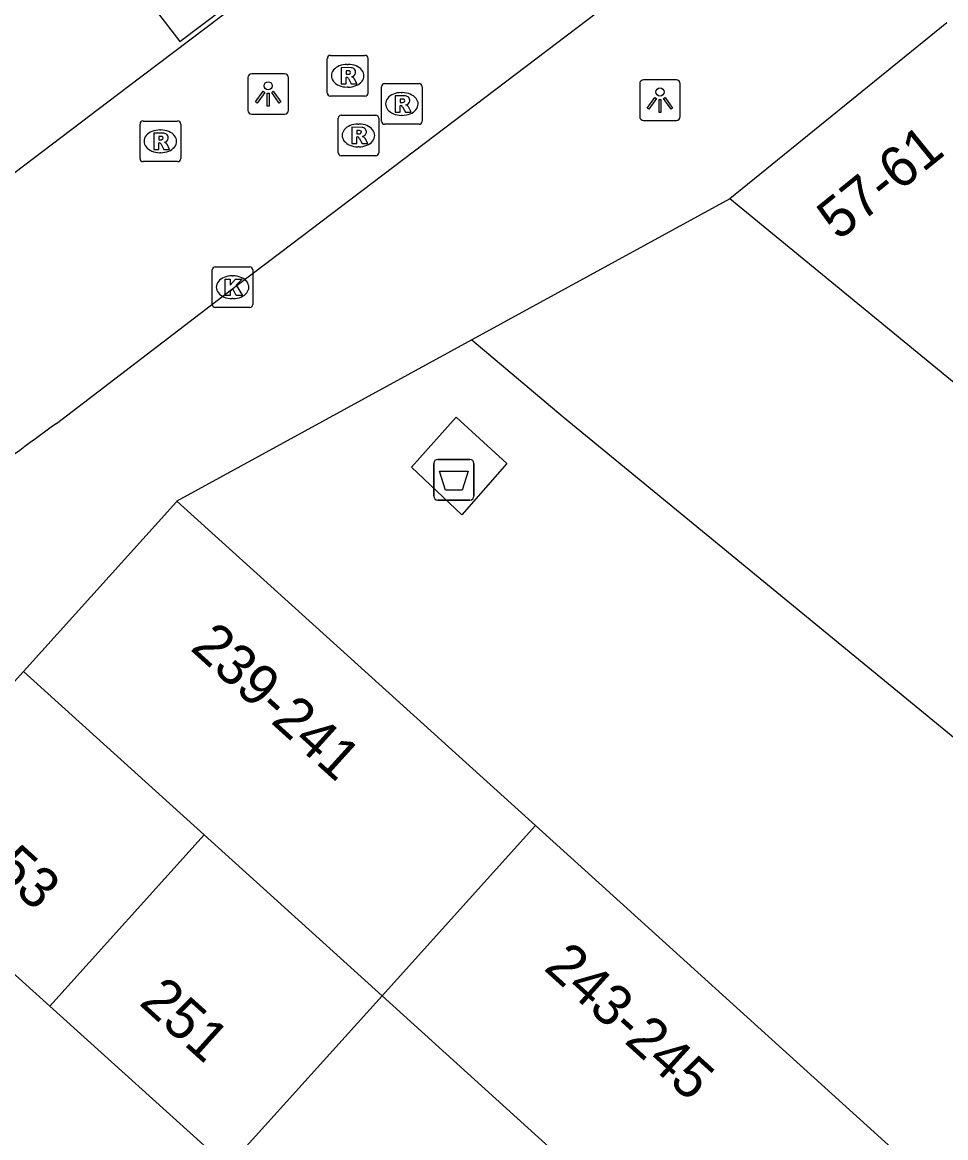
# Model space of a CAD drawing. Extents: x 161772 to 163123, y 383092 to 383917.
# Drawn here: x 162124.71 to 162147.44, y 383232.32 to 383259.77 of the extents above; entities that cross this region are included whole.
import ezdxf

# ---------------------------------------------------------------- set-up
doc = ezdxf.new("R2010")
doc.units = 0
for name, color, linetype in [('IMGEO_Afval_apart_plaats', 7, 'Continuous'), ('IMGEO_Kolk', 7, 'Continuous'), ('IMGEO_Lichtpunt', 7, 'Continuous'), ('IMGEO_Pand', 7, 'Continuous'), ('IMGEO_Pand_nummerreeks', 7, 'Continuous'), ('IMGEO_Rijbaan_lokaal_open', 7, 'Continuous'), ('IMGEO_Rioolput', 7, 'Continuous'), ('IMGEO_Voetpad_gesloten', 7, 'Continuous'), ('IMGEO_Voetpad_open', 7, 'Continuous')]:
    doc.layers.add(name, color=color, linetype=linetype)

msp = doc.modelspace()

# ---------------------------------------------------------------- linework, layer by layer
at = {"layer": 'IMGEO_Afval_apart_plaats'}
for p, q in [((162134.841, 383248.109), (162134.841, 383248.909)), ((162134.841, 383248.909), (162134.841, 383248.109)), ((162134.941, 383249.009), (162135.731, 383249.009)), ((162135.731, 383249.009), (162134.941, 383249.009)), ((162135.831, 383248.909), (162135.831, 383248.109)), ((162135.831, 383248.109), (162135.831, 383248.909)), ((162135.731, 383248.009), (162134.941, 383248.009)), ((162134.941, 383248.009), (162135.731, 383248.009))]:
    msp.add_line(p, q, dxfattribs=at)
msp.add_lwpolyline([(162134.984, 383248.723), (162135.688, 383248.723), (162135.539, 383248.253), (162135.133, 383248.253), (162134.984, 383248.723)], dxfattribs=at)
for centre, start, end in [((162134.941, 383248.909), 90, 180), ((162134.941, 383248.909), 90, 180), ((162135.731, 383248.909), 0, 90), ((162135.731, 383248.909), 360, 90), ((162134.941, 383248.109), 180, 270), ((162134.941, 383248.109), 180, 270), ((162135.731, 383248.109), 270, 0), ((162135.731, 383248.109), 270, 0)]:
    msp.add_arc(centre, 0.1, start, end, dxfattribs=at)
at = {"layer": 'IMGEO_Kolk'}
for p, q in [((162129.462, 383253.747), (162130.314, 383253.747)), ((162129.387, 383252.821), (162129.387, 383253.673)), ((162129.875, 383253.527), (162129.9, 383253.527)), ((162130.388, 383253.673), (162130.388, 383252.821)), ((162129.898, 383252.967), (162129.873, 383252.967)), ((162130.314, 383252.747), (162129.462, 383252.747))]:
    msp.add_line(p, q, dxfattribs=at)
for points in [[(162129.462, 383253.747), (162130.314, 383253.747)], [(162129.387, 383252.821), (162129.387, 383253.673)], [(162130.388, 383253.673), (162130.388, 383252.821)], [(162129.708, 383253.447), (162129.831, 383253.447), (162129.831, 383253.296), (162129.961, 383253.447), (162130.125, 383253.447), (162129.979, 383253.296), (162130.132, 383253.047), (162129.98, 383253.047), (162129.895, 383253.211), (162129.831, 383253.144), (162129.831, 383253.047), (162129.708, 383253.047), (162129.708, 383253.447)], [(162130.314, 383252.747), (162129.462, 383252.747)]]:
    msp.add_lwpolyline(points, dxfattribs=at)
for centre, start, end in [((162129.464, 383253.671), 91.552, 178.448), ((162129.464, 383253.671), 91.552, 178.448), ((162130.312, 383253.671), 1.552, 88.448), ((162130.312, 383253.671), 1.552, 88.448), ((162129.464, 383252.823), 181.552, 268.448), ((162129.464, 383252.823), 181.552, 268.448), ((162130.312, 383252.823), 271.552, 358.448), ((162130.312, 383252.823), 271.552, 358.448)]:
    msp.add_arc(centre, 0.0765, start, end, dxfattribs=at)
for centre, major_axis, ratio, start_param, end_param in [((162129.874, 383253.247), (-0.387, 0.002), 0.722429, 4.712389, 7.853982), ((162129.899, 383253.247), (-0.39, 0.002), 0.717154, 1.570796, 4.712389)]:
    msp.add_ellipse(centre, major_axis=major_axis, ratio=ratio, start_param=start_param, end_param=end_param, dxfattribs=at)
at = {"layer": 'IMGEO_Lichtpunt'}
for p, q in [((162130.266, 383258.407), (162130.266, 383257.6)), ((162130.266, 383258.407), (162130.266, 383257.6)), ((162131.168, 383258.502), (162130.36, 383258.502)), ((162131.168, 383258.502), (162130.36, 383258.502)), ((162131.262, 383257.6), (162131.262, 383258.407)), ((162131.262, 383257.6), (162131.262, 383258.407)), ((162139.91, 383258.254), (162139.91, 383257.447)), ((162139.91, 383258.254), (162139.91, 383257.447)), ((162140.812, 383258.349), (162140.004, 383258.349)), ((162140.812, 383258.349), (162140.004, 383258.349)), ((162140.906, 383257.447), (162140.906, 383258.254)), ((162140.906, 383257.447), (162140.906, 383258.254)), ((162130.36, 383257.506), (162131.168, 383257.506)), ((162130.36, 383257.506), (162131.168, 383257.506)), ((162140.004, 383257.353), (162140.812, 383257.353)), ((162140.004, 383257.353), (162140.812, 383257.353))]:
    msp.add_line(p, q, dxfattribs=at)
for points in [[(162130.64, 383258.071), (162130.679, 383258.043), (162130.491, 383257.781), (162130.453, 383257.808), (162130.64, 383258.071)], [(162130.742, 383258.023), (162130.789, 383258.023), (162130.789, 383257.701), (162130.742, 383257.701), (162130.742, 383258.023)], [(162130.852, 383258.043), (162130.89, 383258.07), (162131.077, 383257.808), (162131.038, 383257.78), (162130.852, 383258.043)], [(162140.284, 383257.918), (162140.323, 383257.89), (162140.135, 383257.628), (162140.097, 383257.655), (162140.284, 383257.918)], [(162140.386, 383257.87), (162140.433, 383257.87), (162140.433, 383257.548), (162140.386, 383257.548), (162140.386, 383257.87)], [(162140.496, 383257.89), (162140.534, 383257.917), (162140.721, 383257.655), (162140.682, 383257.627), (162140.496, 383257.89)]]:
    msp.add_lwpolyline(points, dxfattribs=at)
for centre in [(162130.765, 383258.205), (162140.409, 383258.052)]:
    msp.add_circle(centre, 0.0994, dxfattribs=at)
for centre, start, end in [((162130.36, 383258.407), 90, 180), ((162130.36, 383258.407), 90, 180), ((162131.168, 383258.407), 0, 90), ((162131.168, 383258.407), 0, 90), ((162140.004, 383258.254), 90, 180), ((162140.004, 383258.254), 90, 180), ((162140.812, 383258.254), 0, 90), ((162140.812, 383258.254), 0, 90), ((162130.36, 383257.6), 180, 270), ((162130.36, 383257.6), 180, 270), ((162131.168, 383257.6), 270, 0), ((162131.168, 383257.6), 270, 360), ((162140.004, 383257.447), 180, 270), ((162140.004, 383257.447), 180, 270), ((162140.812, 383257.447), 270, 0), ((162140.812, 383257.447), 270, 360)]:
    msp.add_arc(centre, 0.0946, start, end, dxfattribs=at)
at = {"layer": 'IMGEO_Pand'}
for points in [[(162147.474, 383259.754), (162142.125, 383255.424)], [(162153.726, 383245.912), (162142.125, 383255.424)], [(162128.52, 383247.982), (162128.505, 383247.965), (162124.741, 383243.793)], [(162128.52, 383247.982), (162137.347, 383239.996)], [(162124.741, 383243.793), (162120.932, 383239.57), (162121.002, 383239.507)], [(162129.189, 383239.767), (162124.741, 383243.793)], [(162125.387, 383235.552), (162129.189, 383239.767)], [(162133.567, 383235.805), (162129.189, 383239.767)], [(162137.347, 383239.996), (162133.567, 383235.805)], [(162137.347, 383239.996), (162146.119, 383232.061)], [(162125.387, 383235.552), (162121.002, 383239.507)], [(162129.771, 383231.597), (162133.567, 383235.805)], [(162133.567, 383235.805), (162137.945, 383231.843)], [(162129.771, 383231.597), (162125.387, 383235.552)]]:
    msp.add_lwpolyline(points, dxfattribs=at)
at = {"layer": 'IMGEO_Rijbaan_lokaal_open'}
for points in [[(162150.836, 383275.949), (162127.298, 383258.166), (162122.215, 383254.312)], [(162125.556, 383249.892), (162129.999, 383253.295), (162131.075, 383254.111), (162141.902, 383262.323)], [(162128.996, 383262.225), (162127.318, 383260.949), (162128.594, 383259.291), (162130.252, 383260.561), (162128.996, 383262.225)], [(162142.125, 383255.424), (162135.774, 383251.95)], [(162135.774, 383251.95), (162138.027, 383250.059), (162156.225, 383235.128), (162156.432, 383234.975), (162156.677, 383234.693), (162158.853, 383232.029), (162162.233, 383228.107), (162162.745, 383228.524), (162170.66, 383234.972)]]:
    msp.add_lwpolyline(points, dxfattribs=at)
msp.add_arc((162155.424, 383207.812), 51.603, 125.3662, 131.0637, dxfattribs=at)
at = {"layer": 'IMGEO_Rioolput'}
for p, q in [((162132.296, 383258.952), (162133.148, 383258.952)), ((162132.221, 383258.026), (162132.221, 383258.878)), ((162132.709, 383258.732), (162132.734, 383258.732)), ((162133.222, 383258.878), (162133.222, 383258.026)), ((162132.732, 383258.172), (162132.707, 383258.172)), ((162133.554, 383257.331), (162133.554, 383258.183)), ((162133.629, 383258.257), (162134.481, 383258.257)), ((162134.555, 383258.183), (162134.555, 383257.331)), ((162133.148, 383257.952), (162132.296, 383257.952)), ((162134.042, 383258.037), (162134.067, 383258.037)), ((162127.685, 383257.338), (162128.537, 383257.338)), ((162132.486, 383256.557), (162132.486, 383257.409)), ((162132.561, 383257.483), (162133.413, 383257.483)), ((162133.487, 383257.409), (162133.487, 383256.557)), ((162134.065, 383257.477), (162134.04, 383257.477)), ((162127.61, 383256.412), (162127.61, 383257.264)), ((162128.098, 383257.118), (162128.123, 383257.118)), ((162128.611, 383257.264), (162128.611, 383256.412)), ((162132.974, 383257.263), (162132.999, 383257.263)), ((162134.481, 383257.257), (162133.629, 383257.257)), ((162128.121, 383256.558), (162128.096, 383256.558)), ((162133.413, 383256.483), (162132.561, 383256.483)), ((162132.997, 383256.703), (162132.972, 383256.703)), ((162128.537, 383256.338), (162127.685, 383256.338))]:
    msp.add_line(p, q, dxfattribs=at)
for points in [[(162132.296, 383258.952), (162133.148, 383258.952)], [(162132.221, 383258.026), (162132.221, 383258.878)], [(162133.222, 383258.878), (162133.222, 383258.026)], [(162132.81, 383258.65), (162132.558, 383258.652), (162132.558, 383258.252)], [(162132.558, 383258.252), (162132.682, 383258.252), (162132.682, 383258.414), (162132.693, 383258.414)], [(162132.736, 383258.571), (162132.682, 383258.571), (162132.682, 383258.49)], [(162132.682, 383258.49), (162132.734, 383258.49)], [(162132.74, 383258.385), (162132.811, 383258.252), (162132.951, 383258.252), (162132.886, 383258.378)], [(162133.554, 383257.331), (162133.554, 383258.183)], [(162133.629, 383258.257), (162134.481, 383258.257)], [(162134.555, 383258.183), (162134.555, 383257.331)], [(162133.148, 383257.952), (162132.296, 383257.952)], [(162134.143, 383257.955), (162133.891, 383257.957), (162133.891, 383257.557)], [(162134.069, 383257.876), (162134.015, 383257.876), (162134.015, 383257.795)], [(162133.891, 383257.557), (162134.015, 383257.557), (162134.015, 383257.719), (162134.026, 383257.719)], [(162134.015, 383257.795), (162134.067, 383257.795)], [(162134.073, 383257.69), (162134.144, 383257.557), (162134.284, 383257.557), (162134.219, 383257.683)], [(162127.685, 383257.338), (162128.537, 383257.338)], [(162132.486, 383256.557), (162132.486, 383257.409)], [(162132.561, 383257.483), (162133.413, 383257.483)], [(162133.487, 383257.409), (162133.487, 383256.557)], [(162127.61, 383256.412), (162127.61, 383257.264)], [(162128.199, 383257.036), (162127.947, 383257.038), (162127.947, 383256.638)], [(162128.611, 383257.264), (162128.611, 383256.412)], [(162133.075, 383257.181), (162132.823, 383257.183), (162132.823, 383256.783)], [(162133.001, 383257.102), (162132.947, 383257.102), (162132.947, 383257.021)], [(162134.481, 383257.257), (162133.629, 383257.257)], [(162127.947, 383256.638), (162128.071, 383256.638), (162128.071, 383256.8), (162128.082, 383256.8)], [(162128.125, 383256.957), (162128.071, 383256.957), (162128.071, 383256.876)], [(162128.071, 383256.876), (162128.123, 383256.876)], [(162128.129, 383256.771), (162128.2, 383256.638), (162128.34, 383256.638), (162128.275, 383256.764)], [(162132.823, 383256.783), (162132.947, 383256.783), (162132.947, 383256.945), (162132.958, 383256.945)], [(162132.947, 383257.021), (162132.999, 383257.021)], [(162133.005, 383256.916), (162133.076, 383256.783), (162133.216, 383256.783), (162133.151, 383256.909)], [(162133.413, 383256.483), (162132.561, 383256.483)], [(162128.537, 383256.338), (162127.685, 383256.338)]]:
    msp.add_lwpolyline(points, dxfattribs=at)
for centre, radius, start, end in [((162132.298, 383258.876), 0.0765, 91.552, 178.448), ((162132.298, 383258.876), 0.0765, 91.552, 178.448), ((162133.146, 383258.876), 0.0765, 1.552, 88.448), ((162133.146, 383258.876), 0.0765, 1.552, 88.448), ((162132.692, 383258.361), 0.0533, 26.0293, 88.6989), ((162132.718, 383258.679), 0.19, 274.7715, 282.9687), ((162132.742, 383258.475), 0.0964, 77.0061, 93.1865), ((162132.756, 383258.532), 0.0378, 276.6634, 79.6772), ((162132.809, 383258.54), 0.109, 350.3612, 89.416), ((162132.807, 383258.54), 0.112, 277.5842, 350.9817), ((162132.791, 383258.325), 0.108, 29.5134, 73.7905), ((162133.631, 383258.181), 0.0765, 91.552, 178.448), ((162133.631, 383258.181), 0.0765, 91.552, 178.448), ((162134.479, 383258.181), 0.0765, 1.552, 88.448), ((162134.479, 383258.181), 0.0765, 1.552, 88.448), ((162132.298, 383258.028), 0.0765, 181.552, 268.448), ((162132.298, 383258.028), 0.0765, 181.552, 268.448), ((162133.146, 383258.028), 0.0765, 271.552, 358.448), ((162133.146, 383258.028), 0.0765, 271.552, 358.448), ((162134.075, 383257.78), 0.0964, 77.0061, 93.1865), ((162134.089, 383257.837), 0.0378, 276.6634, 79.6772), ((162134.142, 383257.845), 0.109, 350.3612, 89.416), ((162134.025, 383257.666), 0.0533, 26.0293, 88.6989), ((162134.051, 383257.984), 0.19, 274.7715, 282.9687), ((162134.14, 383257.845), 0.112, 277.5842, 350.9817), ((162134.124, 383257.63), 0.108, 29.5134, 73.7905), ((162127.687, 383257.262), 0.0765, 91.552, 178.448), ((162127.687, 383257.262), 0.0765, 91.552, 178.448), ((162128.535, 383257.262), 0.0765, 1.552, 88.448), ((162128.535, 383257.262), 0.0765, 1.552, 88.448), ((162132.563, 383257.407), 0.0765, 91.552, 178.448), ((162132.563, 383257.407), 0.0765, 91.552, 178.448), ((162133.411, 383257.407), 0.0765, 1.552, 88.448), ((162133.411, 383257.407), 0.0765, 1.552, 88.448), ((162133.631, 383257.333), 0.0765, 181.552, 268.448), ((162133.631, 383257.333), 0.0765, 181.552, 268.448), ((162134.479, 383257.333), 0.0765, 271.552, 358.448), ((162134.479, 383257.333), 0.0765, 271.552, 358.448), ((162128.198, 383256.926), 0.109, 350.3612, 89.416), ((162133.007, 383257.006), 0.0964, 77.0061, 93.1865), ((162133.021, 383257.063), 0.0378, 276.6634, 79.6772), ((162133.074, 383257.071), 0.109, 350.3612, 89.416), ((162133.072, 383257.071), 0.112, 277.5842, 350.9817), ((162128.081, 383256.747), 0.0533, 26.0293, 88.6989), ((162128.107, 383257.065), 0.19, 274.7715, 282.9687), ((162128.131, 383256.861), 0.0964, 77.0061, 93.1865), ((162128.145, 383256.918), 0.0378, 276.6634, 79.6772), ((162128.196, 383256.926), 0.112, 277.5842, 350.9817), ((162128.18, 383256.711), 0.108, 29.5134, 73.7905), ((162132.957, 383256.892), 0.0533, 26.0293, 88.6989), ((162132.983, 383257.21), 0.19, 274.7715, 282.9687), ((162133.056, 383256.856), 0.108, 29.5134, 73.7905), ((162132.563, 383256.559), 0.0765, 181.552, 268.448), ((162132.563, 383256.559), 0.0765, 181.552, 268.448), ((162133.411, 383256.559), 0.0765, 271.552, 358.448), ((162133.411, 383256.559), 0.0765, 271.552, 358.448), ((162127.687, 383256.414), 0.0765, 181.552, 268.448), ((162127.687, 383256.414), 0.0765, 181.552, 268.448), ((162128.535, 383256.414), 0.0765, 271.552, 358.448), ((162128.535, 383256.414), 0.0765, 271.552, 358.448)]:
    msp.add_arc(centre, radius, start, end, dxfattribs=at)
for centre, major_axis, ratio, start_param, end_param in [((162132.708, 383258.452), (-0.387, 0.002), 0.722429, 4.712389, 7.853982), ((162132.733, 383258.452), (-0.39, 0.002), 0.717154, 1.570796, 4.712389), ((162134.041, 383257.757), (-0.387, 0.002), 0.722429, 4.712389, 7.853982), ((162134.066, 383257.757), (-0.39, 0.002), 0.717154, 1.570796, 4.712389), ((162128.097, 383256.838), (-0.387, 0.002), 0.722429, 4.712389, 7.853982), ((162128.122, 383256.838), (-0.39, 0.002), 0.717154, 1.570796, 4.712389), ((162132.973, 383256.983), (-0.387, 0.002), 0.722429, 4.712389, 7.853982), ((162132.998, 383256.983), (-0.39, 0.002), 0.717154, 1.570796, 4.712389)]:
    msp.add_ellipse(centre, major_axis=major_axis, ratio=ratio, start_param=start_param, end_param=end_param, dxfattribs=at)
at = {"layer": 'IMGEO_Voetpad_gesloten'}
msp.add_lwpolyline([(162135.389, 383250.046), (162136.64, 383248.907), (162135.529, 383247.645), (162134.29, 383248.817), (162135.389, 383250.046)], dxfattribs=at)
at = {"layer": 'IMGEO_Voetpad_open'}
msp.add_lwpolyline([(162135.774, 383251.95), (162128.52, 383247.982)], dxfattribs=at)

# ---------------------------------------------------------------- texts
at = {"layer": 'IMGEO_Pand_nummerreeks'}
for s, rotation, p in [('57-61', 38.9898, (162144.803, 383254.375)), ('239-241', 317.8647, (162128.82, 383244.34)), ('253', 317.9506, (162123.404, 383239.361)), ('243-245', 317.8647, (162137.522, 383236.467)), ('251', 317.9506, (162127.561, 383235.611))]:
    msp.add_text(s, height=1, rotation=rotation, dxfattribs=at).set_placement(p)

doc.saveas('drawing.dxf')
